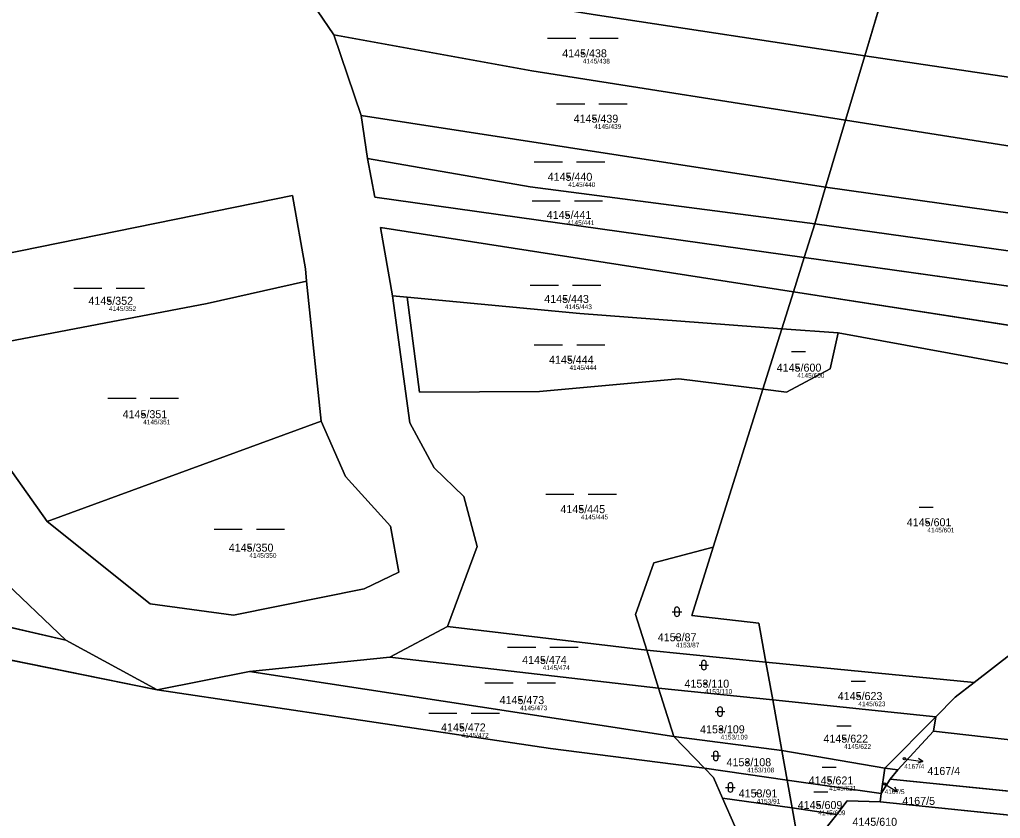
# Model space of a CAD drawing. Extents: x -739214 to -733252, y -1147612 to -1142842.
# Drawn here: x -736257.4 to -736049, y -1147114.3 to -1146944.6 of the extents above; entities that cross this region are included whole.
import ezdxf

# ---------------------------------------------------------------- set-up
doc = ezdxf.new("R2010")
doc.units = 0
for name, color, linetype in [('Definiční body', 7, 'Continuous'), ('Hranice parcel', 7, 'Continuous'), ('Parcelní čísla', 7, 'Continuous'), ('Polygon parcely', 7, 'Continuous'), ('Pop  PČ popisy', 7, 'Continuous'), ('Značky kultur', 7, 'Continuous')]:
    doc.layers.add(name, color=color, linetype=linetype)

msp = doc.modelspace()

# ---------------------------------------------------------------- linework, layer by layer
at = {"layer": 'Definiční body'}
for centre in [(-736137.73, -1146951.8), (-736135.31, -1146965.69), (-736140.82, -1146978.04), (-736141.02, -1146986.13), (-736238.39, -1147004.38), (-736141.55, -1147003.99), (-736140.54, -1147016.9), (-736092.16, -1147018.58), (-736231.13, -1147028.47), (-736138.11, -1147048.64), (-736064.53, -1147051.43), (-736208.57, -1147056.83), (-736117.96, -1147075.86), (-736146.25, -1147080.68), (-736111.75, -1147085.72), (-736151.04, -1147089.21), (-736079.19, -1147088.35), (-736163.47, -1147095.02), (-736108.44, -1147095.42), (-736082.23, -1147097.41), (-736102.82, -1147102.41), (-736069.42, -1147101.64), (-736085.37, -1147106.29), (-736100.77, -1147109.04), (-736073.6, -1147107.02), (-736087.7, -1147111.5)]:
    msp.add_circle(centre, 0.25, dxfattribs=at)
at = {"layer": 'Hranice parcel'}
for p, q in [((-736077.84, -1146952.32), (-736069.7, -1146924.98)), ((-736184.83, -1146964.98), (-736190.59, -1146947.85)), ((-736081.92, -1146966.03), (-736077.84, -1146952.32)), ((-736077.84, -1146952.32), (-735966.16, -1146968.88)), ((-736184.83, -1146964.98), (-736086.14, -1146980.21)), ((-736183.47, -1146974.18), (-736184.83, -1146964.98)), ((-736086.14, -1146980.21), (-736081.92, -1146966.03)), ((-736081.92, -1146966.03), (-735971.2, -1146983.47)), ((-736088.46, -1146988.01), (-736086.14, -1146980.21)), ((-736086.14, -1146980.21), (-735976.52, -1146995.64)), ((-736090.71, -1146995.17), (-736088.46, -1146988.01)), ((-736088.46, -1146988.01), (-735981.43, -1147002.97)), ((-736093, -1147002.47), (-736090.71, -1146995.17)), ((-736090.71, -1146995.17), (-735986.6, -1147009.78)), ((-736193.29, -1147029.92), (-736196.4, -1147000.21)), ((-736095.46, -1147010.31), (-736093, -1147002.47)), ((-736093, -1147002.47), (-735990.16, -1147018.44)), ((-736178.19, -1147003.33), (-736175.01, -1147003.63)), ((-736099.49, -1147023.16), (-736095.46, -1147010.31)), ((-736095.46, -1147010.31), (-736083.47, -1147011.21)), ((-736110.03, -1147056.71), (-736099.49, -1147023.16)), ((-736193.29, -1147029.92), (-736251.51, -1147051.27)), ((-736261.69, -1147063.03), (-736247.55, -1147076.5)), ((-736282.5, -1147068.43), (-736247.55, -1147076.5)), ((-736124.14, -1147078.61), (-736126.51, -1147071.02)), ((-736178.71, -1147080.08), (-736166.44, -1147073.6)), ((-736166.44, -1147073.6), (-736124.14, -1147078.61)), ((-736100.04, -1147074.42), (-736098.83, -1147081.14)), ((-736282.09, -1147076.06), (-736228.13, -1147087.06)), ((-736247.55, -1147076.5), (-736228.13, -1147087.06)), ((-736121.62, -1147086.67), (-736124.14, -1147078.61)), ((-736124.14, -1147078.61), (-736098.83, -1147081.14)), ((-736054.57, -1147085.45), (-736046.36, -1147079.07)), ((-736208.53, -1147083.14), (-736178.71, -1147080.08)), ((-736121.62, -1147086.67), (-736178.71, -1147080.08)), ((-736098.83, -1147081.14), (-736054.57, -1147085.45)), ((-736098.83, -1147081.14), (-736097.39, -1147089.17)), ((-736228.13, -1147087.06), (-736208.53, -1147083.14)), ((-736118.41, -1147096.93), (-736208.53, -1147083.14)), ((-736097.39, -1147089.17), (-736121.62, -1147086.67)), ((-736118.41, -1147096.93), (-736121.62, -1147086.67)), ((-736062.73, -1147092.76), (-736097.39, -1147089.17)), ((-736097.39, -1147089.17), (-736095.45, -1147099.94)), ((-736073.59, -1147103.7), (-736062.73, -1147092.76)), ((-736062.73, -1147092.76), (-736063.24, -1147095.78)), ((-736063.24, -1147095.78), (-736070.8, -1147104.03)), ((-736095.45, -1147099.94), (-736118.41, -1147096.93)), ((-736111.89, -1147103.7), (-736118.41, -1147096.93)), ((-736095.45, -1147099.94), (-736094.33, -1147106.21)), ((-736073.59, -1147103.7), (-736095.45, -1147099.94)), ((-736094.33, -1147106.21), (-736111.89, -1147103.7)), ((-736074.31, -1147109.08), (-736073.59, -1147103.7)), ((-736073.59, -1147103.7), (-736070.8, -1147104.03)), ((-736070.8, -1147104.03), (-736072.46, -1147106.01)), ((-736094.33, -1147106.21), (-736093.27, -1147112.13)), ((-736074.31, -1147109.08), (-736094.33, -1147106.21)), ((-736072.46, -1147106.01), (-736074.31, -1147109.08)), ((-735986.28, -1147114.73), (-736072.46, -1147106.01)), ((-736108.07, -1147110.02), (-736093.27, -1147112.13)), ((-736074.55, -1147110.84), (-736074.31, -1147109.08)), ((-735986.55, -1147119.89), (-736074.55, -1147110.84)), ((-736093.27, -1147112.13), (-736083.77, -1147113.49)), ((-736093.27, -1147112.13), (-736091.26, -1147123.35)), ((-736083.77, -1147113.49), (-736086.56, -1147117.08))]:
    msp.add_line(p, q, dxfattribs=at)
for points in [[(-736190.59, -1146947.85), (-736197.58, -1146937.63), (-736204.91, -1146932.35), (-736135.54, -1146943.56), (-736077.84, -1146952.32)], [(-736190.59, -1146947.85), (-736148.59, -1146955.52), (-736081.92, -1146966.03)], [(-736183.47, -1146974.18), (-736148.89, -1146980.18), (-736088.46, -1146988.01)], [(-736090.71, -1146995.17), (-736181.94, -1146982.36), (-736183.47, -1146974.18)], [(-736196.4, -1147000.21), (-736196.67, -1146997.61), (-736199.37, -1146982.02), (-736273.95, -1146997.19), (-736271.78, -1147012.12), (-736270.68, -1147015.07)], [(-736178.19, -1147003.33), (-736180.74, -1146988.84), (-736093, -1147002.47)], [(-736196.4, -1147000.21), (-736217.52, -1147004.95), (-736270.68, -1147015.07)], [(-736166.44, -1147073.6), (-736160.14, -1147056.56), (-736163.03, -1147045.99), (-736169.34, -1147039.86), (-736174.45, -1147030.31), (-736178.19, -1147003.33)], [(-736175.01, -1147003.63), (-736138.34, -1147007.08), (-736095.46, -1147010.31)], [(-736175.01, -1147003.63), (-736172.4, -1147023.78), (-736146.96, -1147023.65), (-736117.33, -1147020.95), (-736099.49, -1147023.16)], [(-736099.49, -1147023.16), (-736094.45, -1147023.78), (-736085.16, -1147018.8), (-736083.47, -1147011.21)], [(-736083.47, -1147011.21), (-736022.02, -1147022.45), (-735994.74, -1147028.33)], [(-736270.68, -1147015.07), (-736263.43, -1147034.57), (-736251.51, -1147051.27)], [(-736251.51, -1147051.27), (-736229.65, -1147068.76), (-736211.97, -1147071.14), (-736184.15, -1147065.58), (-736176.8, -1147062), (-736178.59, -1147052.26), (-736188.13, -1147041.73), (-736193.29, -1147029.92)], [(-736126.51, -1147071.02), (-736122.61, -1147060.02), (-736110.03, -1147056.71)], [(-736110.03, -1147056.71), (-736114.59, -1147071.23), (-736100.32, -1147072.86), (-736100.04, -1147074.42)], [(-736062.73, -1147092.76), (-736058.59, -1147088.58), (-736054.57, -1147085.45)], [(-736111.89, -1147103.7), (-736144.58, -1147099.47), (-736228.13, -1147087.06)], [(-735980.66, -1147104.91), (-736020.13, -1147100.67), (-736063.24, -1147095.78)], [(-736108.07, -1147110.02), (-736109.98, -1147105.68), (-736111.89, -1147103.7)], [(-736109.84, -1147127.51), (-736105.45, -1147115.99), (-736108.07, -1147110.02)], [(-736074.55, -1147110.84), (-736081.55, -1147110.64), (-736083.77, -1147113.49)]]:
    msp.add_lwpolyline(points, dxfattribs=at)
at = {"layer": 'Polygon parcely'}
for points in [[(-736135.54, -1146943.56), (-736077.84, -1146952.32), (-736069.7, -1146924.98)], [(-736261.69, -1147063.03), (-736247.55, -1147076.5), (-736228.13, -1147087.06), (-736208.53, -1147083.14), (-736178.71, -1147080.08), (-736166.44, -1147073.6), (-736160.14, -1147056.56), (-736163.03, -1147045.99), (-736169.34, -1147039.86), (-736174.45, -1147030.31), (-736178.19, -1147003.33), (-736180.74, -1146988.84), (-736093, -1147002.47), (-736090.71, -1146995.17), (-736181.94, -1146982.36), (-736183.47, -1146974.18), (-736184.83, -1146964.98), (-736190.59, -1146947.85), (-736197.58, -1146937.63)], [(-736105.45, -1147115.99), (-736108.07, -1147110.02), (-736109.98, -1147105.68), (-736111.89, -1147103.7), (-736144.58, -1147099.47), (-736228.13, -1147087.06), (-736282.09, -1147076.06), (-736295.63, -1147069.98), (-736395.93, -1147043.37), (-736396.22, -1147049.48), (-736396.31, -1147050.54), (-736397.58, -1147065.22), (-736398.87, -1147080.28), (-736399.1, -1147082.9), (-736395.51, -1147093.81), (-736389.36, -1147119.32)]]:
    msp.add_lwpolyline(points, dxfattribs=at)
for points in [[(-735966.93, -1146942.3), (-735967.94, -1146937.83), (-736069.7, -1146924.98), (-736077.84, -1146952.32), (-735966.16, -1146968.88), (-735965.69, -1146962.31), (-735964.9, -1146951.33)], [(-736077.84, -1146952.32), (-736135.54, -1146943.56), (-736204.91, -1146932.35), (-736197.58, -1146937.63), (-736190.59, -1146947.85), (-736148.59, -1146955.52), (-736081.92, -1146966.03)], [(-736086.14, -1146980.21), (-736081.92, -1146966.03), (-736148.59, -1146955.52), (-736190.59, -1146947.85), (-736184.83, -1146964.98)], [(-735966.41, -1146972.42), (-735966.16, -1146968.88), (-736077.84, -1146952.32), (-736081.92, -1146966.03), (-735971.2, -1146983.47), (-735970.76, -1146982.47), (-735967.54, -1146975.11)], [(-736086.14, -1146980.21), (-736184.83, -1146964.98), (-736183.47, -1146974.18), (-736148.89, -1146980.18), (-736088.46, -1146988.01)], [(-735976.52, -1146995.64), (-735971.2, -1146983.47), (-736081.92, -1146966.03), (-736086.14, -1146980.21)], [(-736088.46, -1146988.01), (-736148.89, -1146980.18), (-736183.47, -1146974.18), (-736181.94, -1146982.36), (-736090.71, -1146995.17)], [(-735979.09, -1147001.52), (-735976.52, -1146995.64), (-736086.14, -1146980.21), (-736088.46, -1146988.01), (-735981.43, -1147002.97)], [(-736273.95, -1146997.19), (-736271.78, -1147012.12), (-736270.68, -1147015.07), (-736217.52, -1147004.95), (-736196.4, -1147000.21), (-736196.67, -1146997.61), (-736199.37, -1146982.02)], [(-736193.29, -1147029.92), (-736188.13, -1147041.73), (-736178.59, -1147052.26), (-736176.8, -1147062), (-736184.15, -1147065.58), (-736211.97, -1147071.14), (-736229.65, -1147068.76), (-736251.51, -1147051.27), (-736263.43, -1147034.57), (-736270.68, -1147015.07), (-736271.78, -1147012.12), (-736273.95, -1146997.19), (-736199.37, -1146982.02), (-736196.67, -1146997.61), (-736196.4, -1147000.21)], [(-736095.46, -1147010.31), (-736093, -1147002.47), (-736180.74, -1146988.84), (-736178.19, -1147003.33), (-736175.01, -1147003.63), (-736138.34, -1147007.08)], [(-735986.6, -1147009.78), (-735981.43, -1147002.97), (-736088.46, -1146988.01), (-736090.71, -1146995.17)], [(-735986.6, -1147009.78), (-736090.71, -1146995.17), (-736093, -1147002.47), (-735990.16, -1147018.44)], [(-736270.68, -1147015.07), (-736263.43, -1147034.57), (-736251.51, -1147051.27), (-736193.29, -1147029.92), (-736196.4, -1147000.21), (-736217.52, -1147004.95)], [(-735990.82, -1147021.27), (-735990.16, -1147018.44), (-736093, -1147002.47), (-736095.46, -1147010.31), (-736083.47, -1147011.21), (-736022.02, -1147022.45), (-735994.74, -1147028.33)], [(-736126.51, -1147071.02), (-736122.61, -1147060.02), (-736110.03, -1147056.71), (-736099.49, -1147023.16), (-736117.33, -1147020.95), (-736146.96, -1147023.65), (-736172.4, -1147023.78), (-736175.01, -1147003.63), (-736178.19, -1147003.33), (-736174.45, -1147030.31), (-736169.34, -1147039.86), (-736163.03, -1147045.99), (-736160.14, -1147056.56), (-736166.44, -1147073.6), (-736124.14, -1147078.61)], [(-736175.01, -1147003.63), (-736172.4, -1147023.78), (-736146.96, -1147023.65), (-736117.33, -1147020.95), (-736099.49, -1147023.16), (-736095.46, -1147010.31), (-736138.34, -1147007.08)], [(-736085.16, -1147018.8), (-736083.47, -1147011.21), (-736095.46, -1147010.31), (-736099.49, -1147023.16), (-736094.45, -1147023.78)], [(-736114.59, -1147071.23), (-736100.32, -1147072.86), (-736100.04, -1147074.42), (-736098.83, -1147081.14), (-736054.57, -1147085.45), (-736046.36, -1147079.07), (-736040.54, -1147073.96), (-736017.04, -1147063.61), (-736013.79, -1147051.62), (-736009.25, -1147041.25), (-736002.47, -1147029.6), (-735996.11, -1147031.56), (-735994.74, -1147028.33), (-736022.02, -1147022.45), (-736083.47, -1147011.21), (-736085.16, -1147018.8), (-736094.45, -1147023.78), (-736099.49, -1147023.16), (-736110.03, -1147056.71)], [(-736184.15, -1147065.58), (-736176.8, -1147062), (-736178.59, -1147052.26), (-736188.13, -1147041.73), (-736193.29, -1147029.92), (-736251.51, -1147051.27), (-736229.65, -1147068.76), (-736211.97, -1147071.14)], [(-736098.83, -1147081.14), (-736100.04, -1147074.42), (-736100.32, -1147072.86), (-736114.59, -1147071.23), (-736110.03, -1147056.71), (-736122.61, -1147060.02), (-736126.51, -1147071.02), (-736124.14, -1147078.61)], [(-736261.69, -1147063.03), (-736284.17, -1147057.14), (-736282.5, -1147068.43), (-736247.55, -1147076.5)], [(-736228.13, -1147087.06), (-736247.55, -1147076.5), (-736282.5, -1147068.43), (-736282.09, -1147076.06)], [(-736124.14, -1147078.61), (-736166.44, -1147073.6), (-736178.71, -1147080.08), (-736121.62, -1147086.67)], [(-736124.14, -1147078.61), (-736121.62, -1147086.67), (-736097.39, -1147089.17), (-736098.83, -1147081.14)], [(-735979.1, -1147097.77), (-735982.87, -1147086.43), (-736046.36, -1147079.07), (-736054.57, -1147085.45), (-736058.59, -1147088.58), (-736062.73, -1147092.76), (-736063.24, -1147095.78), (-736020.13, -1147100.67), (-735980.66, -1147104.91), (-735980.17, -1147104.05)], [(-736208.53, -1147083.14), (-736118.41, -1147096.93), (-736121.62, -1147086.67), (-736178.71, -1147080.08)], [(-736062.73, -1147092.76), (-736058.59, -1147088.58), (-736054.57, -1147085.45), (-736098.83, -1147081.14), (-736097.39, -1147089.17)], [(-736208.53, -1147083.14), (-736228.13, -1147087.06), (-736144.58, -1147099.47), (-736111.89, -1147103.7), (-736118.41, -1147096.93)], [(-736097.39, -1147089.17), (-736121.62, -1147086.67), (-736118.41, -1147096.93), (-736095.45, -1147099.94)], [(-736097.39, -1147089.17), (-736095.45, -1147099.94), (-736073.59, -1147103.7), (-736062.73, -1147092.76)], [(-736073.59, -1147103.7), (-736070.8, -1147104.03), (-736063.24, -1147095.78), (-736062.73, -1147092.76)], [(-735980.66, -1147104.91), (-736020.13, -1147100.67), (-736063.24, -1147095.78), (-736070.8, -1147104.03), (-736072.46, -1147106.01), (-735986.28, -1147114.73)], [(-736095.45, -1147099.94), (-736118.41, -1147096.93), (-736111.89, -1147103.7), (-736094.33, -1147106.21)], [(-736073.59, -1147103.7), (-736095.45, -1147099.94), (-736094.33, -1147106.21), (-736074.31, -1147109.08)], [(-736093.27, -1147112.13), (-736094.33, -1147106.21), (-736111.89, -1147103.7), (-736109.98, -1147105.68), (-736108.07, -1147110.02)], [(-736073.59, -1147103.7), (-736074.31, -1147109.08), (-736072.46, -1147106.01), (-736070.8, -1147104.03)], [(-736074.31, -1147109.08), (-736094.33, -1147106.21), (-736093.27, -1147112.13), (-736083.77, -1147113.49), (-736081.55, -1147110.64), (-736074.55, -1147110.84)], [(-735986.55, -1147119.89), (-735986.28, -1147114.73), (-736072.46, -1147106.01), (-736074.31, -1147109.08), (-736074.55, -1147110.84)], [(-736091.26, -1147123.35), (-736093.27, -1147112.13), (-736108.07, -1147110.02), (-736105.45, -1147115.99), (-736109.84, -1147127.51), (-736091.41, -1147130.36)], [(-736086.56, -1147117.08), (-735986.74, -1147124.81), (-735986.55, -1147119.89), (-736074.55, -1147110.84), (-736081.55, -1147110.64), (-736083.77, -1147113.49)], [(-736093.27, -1147112.13), (-736091.26, -1147123.35), (-736086.56, -1147117.08), (-736083.77, -1147113.49)]]:
    msp.add_lwpolyline(points, close=True, dxfattribs=at)
at = {"layer": 'Pop  PČ popisy'}
for p, q in [((-736069.42, -1147101.64), (-736068.47, -1147101.8)), ((-736068.47, -1147101.8), (-736065.51, -1147102.27)), ((-736065.51, -1147102.27), (-736066.57, -1147102.61)), ((-736065.51, -1147102.27), (-736066.42, -1147101.62)), ((-736073.6, -1147107.02), (-736073.43, -1147107.12)), ((-736073.43, -1147107.12), (-736070.86, -1147108.67)), ((-736070.86, -1147108.67), (-736071.97, -1147108.58)), ((-736070.86, -1147108.67), (-736071.46, -1147107.72))]:
    msp.add_line(p, q, dxfattribs=at)
at = {"layer": 'Značky kultur'}
for p, q in [((-736145.22, -1146948.61), (-736139.22, -1146948.61)), ((-736136.22, -1146948.61), (-736130.22, -1146948.61)), ((-736143.29, -1146962.5), (-736137.29, -1146962.5)), ((-736134.29, -1146962.5), (-736128.29, -1146962.5)), ((-736148.07, -1146974.86), (-736142.07, -1146974.86)), ((-736139.07, -1146974.86), (-736133.07, -1146974.86)), ((-736148.51, -1146983.13), (-736142.51, -1146983.13)), ((-736139.51, -1146983.13), (-736133.51, -1146983.13)), ((-736245.88, -1147001.68), (-736239.88, -1147001.68)), ((-736236.88, -1147001.68), (-736230.88, -1147001.68)), ((-736148.91, -1147001.05), (-736142.91, -1147001.05)), ((-736139.91, -1147001.05), (-736133.91, -1147001.05)), ((-736148.03, -1147013.72), (-736142.03, -1147013.72)), ((-736139.03, -1147013.72), (-736133.03, -1147013.72)), ((-736093.42, -1147015.15), (-736090.42, -1147015.15)), ((-736238.62, -1147025.04), (-736232.62, -1147025.04)), ((-736229.62, -1147025.04), (-736223.62, -1147025.04)), ((-736145.6, -1147045.45), (-736139.6, -1147045.45)), ((-736136.6, -1147045.45), (-736130.6, -1147045.45)), ((-736066.28, -1147048.24), (-736063.28, -1147048.24)), ((-736216.07, -1147052.91), (-736210.07, -1147052.91)), ((-736207.07, -1147052.91), (-736201.07, -1147052.91)), ((-736118.72, -1147070.45), (-736116.72, -1147070.45)), ((-736118.22, -1147069.95), (-736118.22, -1147070.95)), ((-736117.22, -1147070.95), (-736117.22, -1147069.95)), ((-736153.74, -1147077.98), (-736147.74, -1147077.98)), ((-736144.74, -1147077.98), (-736138.74, -1147077.98)), ((-736112.49, -1147081.28), (-736112.49, -1147082.28)), ((-736111.49, -1147082.28), (-736111.49, -1147081.28)), ((-736112.99, -1147081.78), (-736110.99, -1147081.78)), ((-736158.53, -1147085.54), (-736152.53, -1147085.54)), ((-736149.53, -1147085.54), (-736143.53, -1147085.54)), ((-736080.69, -1147085.16), (-736077.69, -1147085.16)), ((-736170.46, -1147091.96), (-736164.46, -1147091.96)), ((-736161.46, -1147091.96), (-736155.46, -1147091.96)), ((-736109.58, -1147091.65), (-736107.58, -1147091.65)), ((-736109.08, -1147091.15), (-736109.08, -1147092.15)), ((-736108.08, -1147092.15), (-736108.08, -1147091.15)), ((-736083.73, -1147094.71), (-736080.73, -1147094.71)), ((-736110.49, -1147101.06), (-736108.49, -1147101.06)), ((-736109.99, -1147100.56), (-736109.99, -1147101.56)), ((-736108.99, -1147101.56), (-736108.99, -1147100.56)), ((-736086.87, -1147103.45), (-736083.87, -1147103.45)), ((-736107.38, -1147107.76), (-736105.38, -1147107.76)), ((-736106.88, -1147107.26), (-736106.88, -1147108.26)), ((-736105.88, -1147108.26), (-736105.88, -1147107.26)), ((-736088.64, -1147108.73), (-736085.64, -1147108.73))]:
    msp.add_line(p, q, dxfattribs=at)
for centre, start, end in [((-736117.72, -1147069.95), 0, 180), ((-736117.72, -1147070.95), 180, 359.9879), ((-736111.99, -1147081.28), 0, 180), ((-736111.99, -1147082.28), 180, 359.9879), ((-736108.58, -1147091.15), 0, 180), ((-736108.58, -1147092.15), 180, 359.9879), ((-736109.49, -1147100.56), 0, 180), ((-736109.49, -1147101.56), 180, 359.9879), ((-736106.38, -1147107.26), 0, 180), ((-736106.38, -1147108.26), 180, 359.9879)]:
    msp.add_arc(centre, 0.5, start, end, dxfattribs=at)

# ---------------------------------------------------------------- texts
at = {"layer": 'Definiční body'}
for s, p in [('4145/438', (-736137.73, -1146953.96)), ('4145/439', (-736135.31, -1146967.85)), ('4145/440', (-736140.82, -1146980.2)), ('4145/441', (-736141.02, -1146988.29)), ('4145/352', (-736238.39, -1147006.54)), ('4145/443', (-736141.55, -1147006.15)), ('4145/444', (-736140.54, -1147019.06)), ('4145/600', (-736092.16, -1147020.74)), ('4145/351', (-736231.13, -1147030.63)), ('4145/445', (-736138.11, -1147050.8)), ('4145/601', (-736064.53, -1147053.59)), ('4145/350', (-736208.57, -1147058.99)), ('4153/87', (-736117.96, -1147078.02)), ('4145/474', (-736146.25, -1147082.84)), ('4153/110', (-736111.75, -1147087.88)), ('4145/623', (-736079.19, -1147090.51)), ('4145/473', (-736151.04, -1147091.37)), ('4145/472', (-736163.47, -1147097.18)), ('4153/109', (-736108.44, -1147097.58)), ('4145/622', (-736082.23, -1147099.57)), ('4153/108', (-736102.82, -1147104.57)), ('4167/4', (-736069.42, -1147103.8)), ('4145/621', (-736085.37, -1147108.45)), ('4167/5', (-736073.6, -1147109.18)), ('4153/91', (-736100.77, -1147111.2)), ('4145/609', (-736087.7, -1147113.66))]:
    msp.add_text(s, height=1, dxfattribs=at).set_placement(p)
at = {"layer": 'Parcelní čísla'}
for s, p in [('4145/438', (-736142.1, -1146952.65)), ('4145/439', (-736139.68, -1146966.54)), ('4145/440', (-736145.19, -1146978.89)), ('4145/441', (-736145.39, -1146986.98)), ('4145/352', (-736242.76, -1147005.23)), ('4145/443', (-736145.92, -1147004.84)), ('4145/444', (-736144.91, -1147017.75)), ('4145/600', (-736096.53, -1147019.43)), ('4145/351', (-736235.5, -1147029.32)), ('4145/445', (-736142.48, -1147049.49)), ('4145/601', (-736068.9, -1147052.28)), ('4145/350', (-736212.94, -1147057.68)), ('4153/87', (-736121.8, -1147076.71)), ('4145/474', (-736150.62, -1147081.53)), ('4153/110', (-736116.12, -1147086.57)), ('4145/623', (-736083.56, -1147089.2)), ('4145/473', (-736155.41, -1147090.06)), ('4145/472', (-736167.84, -1147095.87)), ('4153/109', (-736112.81, -1147096.27)), ('4145/622', (-736086.6, -1147098.26)), ('4153/108', (-736107.19, -1147103.26)), ('4167/4', (-736064.51, -1147105.12)), ('4145/621', (-736089.74, -1147107.14)), ('4153/91', (-736104.61, -1147109.89)), ('4145/609', (-736092.07, -1147112.35)), ('4167/5', (-736069.85, -1147111.48)), ('4145/610', (-736080.44, -1147115.92))]:
    msp.add_text(s, height=1.7, dxfattribs=at).set_placement(p)

doc.saveas('drawing.dxf')
